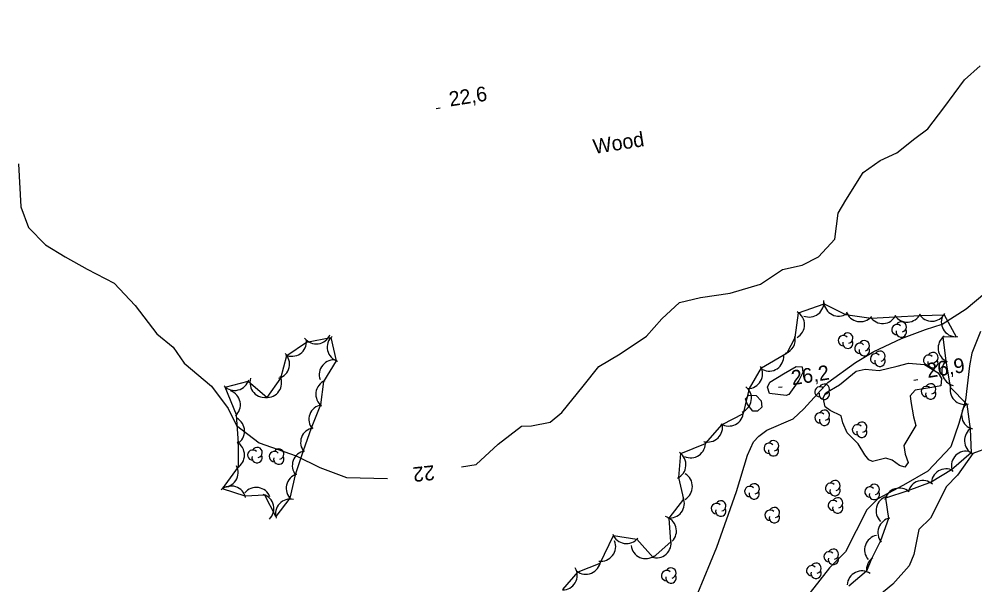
# Model space of a CAD drawing. Extents: x 646142 to 649934, y 5874075 to 5876351.
# Drawn here: x 648754.7 to 648949.7, y 5876057.5 to 5876172.8 of the extents above; entities that cross this region are included whole.
import ezdxf

# ---------------------------------------------------------------- set-up
doc = ezdxf.new("R2010")
doc.units = 0
for name, color, linetype in [('Niveau 2', 7, 'Continuous'), ('Niveau 22', 7, 'Continuous'), ('Niveau 3', 7, 'Continuous'), ('Niveau 44', 7, 'Continuous')]:
    doc.layers.add(name, color=color, linetype=linetype)

msp = doc.modelspace()

# ---------------------------------------------------------------- linework, layer by layer
at = {"layer": 'Niveau 2'}
for points in [[(648844.92, 5876081.57), (648847.95, 5876082.1), (648852.45, 5876086.2), (648857.21, 5876089.92), (648859.24, 5876089.93), (648863.06, 5876090.72), (648865.43, 5876092.67), (648869.75, 5876098.03), (648872.98, 5876102.03), (648877.33, 5876104.61), (648882.68, 5876108.21), (648885.83, 5876111.79), (648889.41, 5876115.11), (648893.72, 5876116.13), (648899.73, 5876117), (648905.94, 5876118.82), (648910.42, 5876121.82), (648914.46, 5876122.7), (648917.78, 5876124.38), (648921.1, 5876128.03), (648921.77, 5876133.3), (648923.38, 5876135.98), (648926.86, 5876141.56), (648930.34, 5876144.06), (648933.79, 5876145.58), (648937.46, 5876148.51), (648940.12, 5876150.48), (648943.32, 5876154.75), (648947.6, 5876160.5), (648950.75, 5876163.33)], [(648754.56, 5876143.39), (648755.01, 5876134.58), (648756.61, 5876130.38), (648760.06, 5876126.86), (648764.05, 5876124.43), (648768.57, 5876121.87), (648774.1, 5876119.06), (648778.35, 5876114.51), (648782.76, 5876108.7), (648786.14, 5876105.98), (648788.35, 5876102.7), (648793.94, 5876098.03), (648797.31, 5876093.46), (648799.02, 5876090.02), (648803.69, 5876086.49), (648811.24, 5876083.85), (648816.04, 5876081.49), (648821.51, 5876079.42), (648829.82, 5876079.23)], [(648950.84, 5876109.16), (648949.04, 5876104.77), (648948.58, 5876102.18), (648947.78, 5876095.22), (648946.42, 5876090.41), (648944.77, 5876085.68), (648940.07, 5876080.69), (648935.11, 5876077.88), (648929.92, 5876075.05), (648927.63, 5876072.82), (648923.26, 5876064.26), (648920.02, 5876061.02), (648916.08, 5876055.97), (648914.28, 5876053.38), (648912.14, 5876049.54), (648908.13, 5876045.18), (648905.81, 5876042.72), (648902.92, 5876038.17), (648900.58, 5876035.76), (648897.31, 5876032.86)], [(648931.52, 5876083.35), (648928.83, 5876082.71), (648928.02, 5876083.01), (648927.23, 5876084.04), (648925.89, 5876086.3), (648923.6, 5876088.55), (648922.72, 5876090.59), (648922.41, 5876091.98), (648920.17, 5876093.11), (648919.17, 5876093.86), (648918.71, 5876095.67), (648919.26, 5876096.7), (648922.06, 5876098.34), (648925.45, 5876101.12), (648927.32, 5876101.52), (648930.13, 5876101.25), (648933.86, 5876102.15), (648936.13, 5876102.7), (648939.39, 5876102.46), (648942.21, 5876100.75), (648942.9, 5876099.59), (648942.75, 5876098.08), (648940.87, 5876097.74), (648937.5, 5876097.21), (648936.51, 5876096.08), (648936.61, 5876094.93), (648937.14, 5876091.8), (648937.64, 5876090.05), (648936.85, 5876088.65), (648935.19, 5876085.96), (648935.46, 5876084.19), (648936.08, 5876082.51), (648935.42, 5876081.52), (648934.29, 5876081.89), (648932.8, 5876082.97), (648931.52, 5876083.35)], [(648913.76, 5876099.23), (648911.76, 5876096.33), (648911.2, 5876096.17), (648907.75, 5876096.56), (648907.4, 5876097.86), (648907.82, 5876098.88), (648910.62, 5876100.57), (648913.2, 5876102.07), (648914.43, 5876101.95), (648914.59, 5876100.81), (648913.76, 5876099.23)], [(648905.06, 5876096.15), (648906.09, 5876095.08), (648906.21, 5876093.76), (648905.36, 5876092.94), (648904.37, 5876092.97), (648903.2, 5876094.42), (648902.87, 5876095.44), (648903.56, 5876096.19), (648905.06, 5876096.15)], [(648952.59, 5876085.51), (648949.28, 5876084.29), (648946.14, 5876079.89), (648943.86, 5876077.55), (648942, 5876073.78), (648940.62, 5876071.17), (648938.22, 5876068.81), (648937.24, 5876063.73), (648936.29, 5876061.44), (648932.92, 5876057.66), (648929.13, 5876054.59), (648926.4, 5876053.37), (648922.78, 5876052.87)]]:
    msp.add_lwpolyline(points, dxfattribs=at)
at = {"layer": 'Niveau 22'}
for points in [[(648939.63, 5876109.6), (648943, 5876110.7), (648947.93, 5876113.8), (648951.69, 5876117.03), (648955.7, 5876122.47), (648959.3, 5876124.99), (648962.77, 5876126.34), (648966.51, 5876128.64), (648968.55, 5876130.44), (648973.92, 5876137.64), (648977.08, 5876142.32), (648978.4, 5876145.69), (648980.33, 5876151.19), (648982.6, 5876154.17), (648984.65, 5876155.86), (648992.12, 5876161.73), (648997.97, 5876166.18), (649002.85, 5876169.85), (649013.27, 5876178.76)], [(648893.14, 5876055.85), (648897.03, 5876065.23), (648901.08, 5876076.58), (648903.3, 5876083.96), (648904.55, 5876086.73), (648905.61, 5876087.86), (648907.23, 5876089.05), (648912.58, 5876091.37), (648914.82, 5876093.42), (648919.66, 5876098.82), (648925.3, 5876102.9), (648929.04, 5876105.08), (648934.7, 5876107.78), (648939.63, 5876109.6)]]:
    msp.add_lwpolyline(points, dxfattribs=at)
at = {"layer": 'Niveau 3'}
for p, q in [((648839.78, 5876154.63), (648840.57, 5876154.76)), ((648937.23, 5876099.29), (648938.02, 5876099.42)), ((648909.6, 5876097.82), (648910.39, 5876097.94))]:
    msp.add_line(p, q, dxfattribs=at)
at = {"layer": 'Niveau 44'}
for points in [[(648865.63, 5876056.58), (648868.73, 5876060.17), (648873.23, 5876061.99), (648875.93, 5876067.6), (648880.72, 5876066.84), (648884.07, 5876063.11), (648887.68, 5876066.35), (648887.33, 5876071.16), (648890.29, 5876075.01), (648889.3, 5876079.46), (648889.69, 5876084.3), (648894.7, 5876086.37), (648898.14, 5876090.23), (648902.45, 5876092.47), (648903.69, 5876097.57), (648906.12, 5876101.77), (648911.36, 5876104.87), (648913.01, 5876107.99), (648913.69, 5876113.01), (648918.92, 5876114.81), (648923.27, 5876112.67), (648928.55, 5876111.91), (648933.4, 5876112.19), (648938.53, 5876112.43), (648943.39, 5876112.59), (648945.9, 5876108.12), (648943.15, 5876108), (648943.73, 5876103.18), (648944.67, 5876097.83), (648948.05, 5876094.35), (648948.7, 5876089.3), (648948.9, 5876084.45), (648944.95, 5876080.96), (648940.8, 5876078.45), (648936.04, 5876076.7), (648931.43, 5876075.19), (648932.05, 5876071.07), (648930.4, 5876066.51), (648928.59, 5876062.87), (648927.59, 5876060.33), (648923.99, 5876057.26)], [(648816.78, 5876099.02), (648816.17, 5876094.21), (648814.28, 5876089.46), (648812.63, 5876084.89), (648811.01, 5876079.98), (648809.92, 5876075.25), (648807.05, 5876071.47), (648804.8, 5876075.86), (648800.81, 5876075.64), (648796.18, 5876077.1), (648799.42, 5876081.58), (648799.43, 5876086.44), (648799.03, 5876092.21), (648796.72, 5876097.87), (648801.43, 5876099.06), (648805.29, 5876095.73), (648808.09, 5876099.7), (648809.32, 5876104.31), (648813.33, 5876107.04), (648818.31, 5876107.98), (648819.35, 5876103.23), (648816.78, 5876099.02)]]:
    msp.add_lwpolyline(points, dxfattribs=at)
for centre, radius, start, end in [((648915.88, 5876115.12), 3, 247.9981, 7.976), ((648921.87, 5876115.32), 3, 183.8642, 303.8422), ((648911.93, 5876110.57), 3, 300.2338, 60.2118), ((648926.31, 5876114.19), 3, 198.8533, 318.8312), ((648930.88, 5876113.81), 3, 213.3099, 333.2878), ((648935.87, 5876114.1), 3, 213.3099, 333.2878), ((648940.9, 5876114.27), 3, 211.9225, 331.9005), ((648945.84, 5876111.12), 3, 157.0728, 277.0508), ((648933.77, 5876109.59), 1.05, 44.1154, 269.804), ((648934.67, 5876110.12), 1.05, 282.2692, 149.7263), ((648815.32, 5876109.66), 3, 217.4254, 337.4034), ((648922.86, 5876107.31), 1.05, 44.1154, 269.804), ((648923.76, 5876107.84), 1.05, 282.2692, 149.7263), ((648934.67, 5876109.07), 1.05, 166.9369, 29.6212), ((648810.33, 5876107.13), 3, 244.3064, 4.2843), ((648820.55, 5876105.98), 3, 132.3548, 252.3327), ((648910.04, 5876107.56), 3, 290.2788, 11.0028), ((648923.76, 5876106.79), 1.05, 166.9369, 29.6212), ((648926.23, 5876105.77), 1.05, 44.1154, 269.804), ((648927.13, 5876106.3), 1.05, 282.2692, 149.7263), ((648945.19, 5876105.8), 3, 126.8458, 246.8237), ((648806.86, 5876102.55), 3, 286.2344, 46.2123), ((648927.13, 5876105.25), 1.05, 166.9369, 29.6212), ((648929.43, 5876103.63), 1.05, 44.1154, 269.804), ((648930.33, 5876104.16), 1.05, 282.2692, 149.7263), ((648940.23, 5876103.35), 1.05, 44.1154, 269.804), ((648941.13, 5876103.88), 1.05, 282.2692, 149.7263), ((648818.92, 5876100.4), 3, 80.1037, 200.0817), ((648907.7, 5876104.11), 3, 243.4922, 3.4701), ((648930.33, 5876103.11), 1.05, 166.9369, 29.6212), ((648941.13, 5876102.83), 1.05, 166.9369, 29.6212), ((648945.94, 5876101.13), 3, 136.6062, 256.5841), ((648903.38, 5876100.55), 3, 269.9628, 29.9408), ((648798.64, 5876100.17), 3, 224.2211, 344.199), ((648804.78, 5876098.76), 3, 162.8743, 282.8523), ((648805.25, 5876098.73), 3, 264.8638, 24.8417), ((648818.22, 5876096.39), 3, 112.7955, 232.7735), ((648918.97, 5876097.43), 1.05, 282.2692, 149.7263), ((648940.68, 5876097.49), 1.05, 282.2692, 149.7263), ((648796.83, 5876094.24), 3, 311.1633, 71.1412), ((648901.1, 5876095.55), 3, 291.6265, 51.6044), ((648918.07, 5876096.9), 1.05, 44.1154, 269.804), ((648918.97, 5876096.38), 1.05, 166.9369, 29.6212), ((648939.78, 5876096.96), 1.05, 44.1154, 269.804), ((648940.68, 5876096.44), 1.05, 166.9369, 29.6212), ((648947.62, 5876097.32), 3, 164.2064, 284.1844), ((648816.81, 5876091.28), 3, 100.2069, 220.1849), ((648899.48, 5876092.92), 3, 237.446, 357.4239), ((648918.1, 5876091.59), 1.05, 44.1154, 269.804), ((648919, 5876092.12), 1.05, 282.2692, 149.7263), ((648949.97, 5876092.21), 3, 134.5453, 254.5232), ((648797.68, 5876088.86), 3, 301.7746, 61.7526), ((648919, 5876091.07), 1.05, 166.9369, 29.6212), ((648926.62, 5876089.68), 1.05, 282.2692, 149.7263), ((648815.12, 5876086.58), 3, 100.2069, 220.1849), ((648895.2, 5876089.66), 3, 253.7763, 13.7543), ((648925.72, 5876089.15), 1.05, 44.1154, 269.804), ((648926.62, 5876088.63), 1.05, 166.9369, 29.6212), ((648950.56, 5876086.95), 3, 122.3636, 242.3416), ((648908.61, 5876085.9), 1.05, 282.2692, 149.7263), ((648797.66, 5876084.01), 3, 299.9868, 59.9648), ((648802.34, 5876083.99), 1.05, 44.1154, 269.804), ((648803.24, 5876084.52), 1.05, 282.2692, 149.7263), ((648807.66, 5876084.22), 1.05, 282.2692, 149.7263), ((648813.42, 5876081.87), 3, 100.2069, 220.1849), ((648891.7, 5876086.43), 3, 244.8313, 4.8093), ((648907.71, 5876085.37), 1.05, 44.1154, 269.804), ((648908.61, 5876084.85), 1.05, 166.9369, 29.6212), ((648803.24, 5876083.47), 1.05, 166.9369, 29.6212), ((648806.76, 5876083.69), 1.05, 44.1154, 269.804), ((648807.66, 5876083.17), 1.05, 166.9369, 29.6212), ((648887.74, 5876082.02), 3, 295.4719, 55.4498), ((648947.89, 5876081.79), 3, 81.6388, 201.6168), ((648796.36, 5876080.43), 3, 267.5563, 27.5343), ((648943.79, 5876078.19), 3, 61.1415, 181.1194), ((648812.18, 5876077.22), 3, 107.0499, 227.0279), ((648889.06, 5876077.58), 3, 299.8215, 59.7994), ((648797.96, 5876074.69), 3, 12.4062, 132.3842), ((648803.06, 5876074.4), 3, 21.4149, 141.3929), ((648903.76, 5876076.58), 1.05, 44.1154, 269.804), ((648904.66, 5876077.11), 1.05, 282.2692, 149.7263), ((648920.25, 5876077.26), 1.05, 44.1154, 269.804), ((648921.15, 5876076.74), 1.05, 166.9369, 29.6212), ((648921.15, 5876077.79), 1.05, 282.2692, 149.7263), ((648928.28, 5876076.47), 1.05, 44.1154, 269.804), ((648929.18, 5876077), 1.05, 282.2692, 149.7263), ((648934.28, 5876074.27), 3, 48.1489, 168.1269), ((648939.04, 5876075.83), 3, 48.1489, 168.1269), ((648803.66, 5876073.08), 3, 313.7487, 73.7266), ((648887.41, 5876074.16), 3, 262.3826, 22.3605), ((648904.66, 5876076.06), 1.05, 166.9369, 29.6212), ((648921.7, 5876074.26), 1.05, 282.2692, 149.7263), ((648929.18, 5876075.95), 1.05, 166.9369, 29.6212), ((648932.52, 5876072.64), 3, 105.6951, 225.673), ((648809.99, 5876072.04), 3, 76.9208, 196.8987), ((648896.94, 5876073.1), 1.05, 44.1154, 269.804), ((648897.84, 5876073.63), 1.05, 282.2692, 149.7263), ((648908.79, 5876072.28), 1.05, 282.2692, 149.7263), ((648920.8, 5876073.73), 1.05, 44.1154, 269.804), ((648921.7, 5876073.21), 1.05, 166.9369, 29.6212), ((648885.8, 5876068.55), 3, 315.5665, 75.5444), ((648897.84, 5876072.58), 1.05, 166.9369, 29.6212), ((648907.89, 5876071.75), 1.05, 44.1154, 269.804), ((648908.79, 5876071.23), 1.05, 166.9369, 29.6212), ((648932.88, 5876068.19), 3, 100.0394, 220.0174), ((648878.6, 5876068.96), 3, 201.0316, 321.0096), ((648930.18, 5876064.68), 3, 100.7239, 220.7019), ((648873.4, 5876065.37), 3, 261.9944, 21.9724), ((648882.52, 5876065.9), 3, 186.6648, 306.6427), ((648884.7, 5876066.04), 3, 251.8698, 11.8477), ((648919.92, 5876063.27), 1.05, 44.1154, 269.804), ((648920.82, 5876063.8), 1.05, 282.2692, 149.7263), ((648870.32, 5876062.72), 3, 231.988, 351.9659), ((648916.38, 5876060.42), 1.05, 44.1154, 269.804), ((648917.28, 5876060.95), 1.05, 282.2692, 149.7263), ((648920.82, 5876062.75), 1.05, 166.9369, 29.6212), ((648930.57, 5876060.61), 3, 125.2881, 187.4587), ((648865.56, 5876059.5), 3, 269.8103, 29.7883), ((648886.78, 5876059.44), 1.05, 44.1154, 269.804), ((648887.68, 5876059.97), 1.05, 282.2692, 149.7263), ((648917.28, 5876059.9), 1.05, 166.9369, 29.6212), ((648926.63, 5876057.38), 3, 56.2438, 176.2218), ((648887.68, 5876058.92), 1.05, 166.9369, 29.6212)]:
    msp.add_arc(centre, radius, start, end, dxfattribs=at)

# ---------------------------------------------------------------- texts
at = {"layer": 'Niveau 2'}
msp.add_text('22', height=3, rotation=186.026, dxfattribs=at).set_placement((648839.32, 5876081.95))
at = {"layer": 'Niveau 3'}
for s, p in [('22,6 ', (648842.63, 5876155.04)), ('26,9 ', (648940.08, 5876099.7)), ('26,2 ', (648912.45, 5876098.22))]:
    msp.add_text(s, height=3, rotation=8.9405, dxfattribs=at).set_placement(p)
at = {"layer": 'Niveau 44'}
msp.add_text('Wood', height=3, rotation=8.9405, dxfattribs=at).set_placement((648872.03, 5876145.36))

doc.saveas('drawing.dxf')
